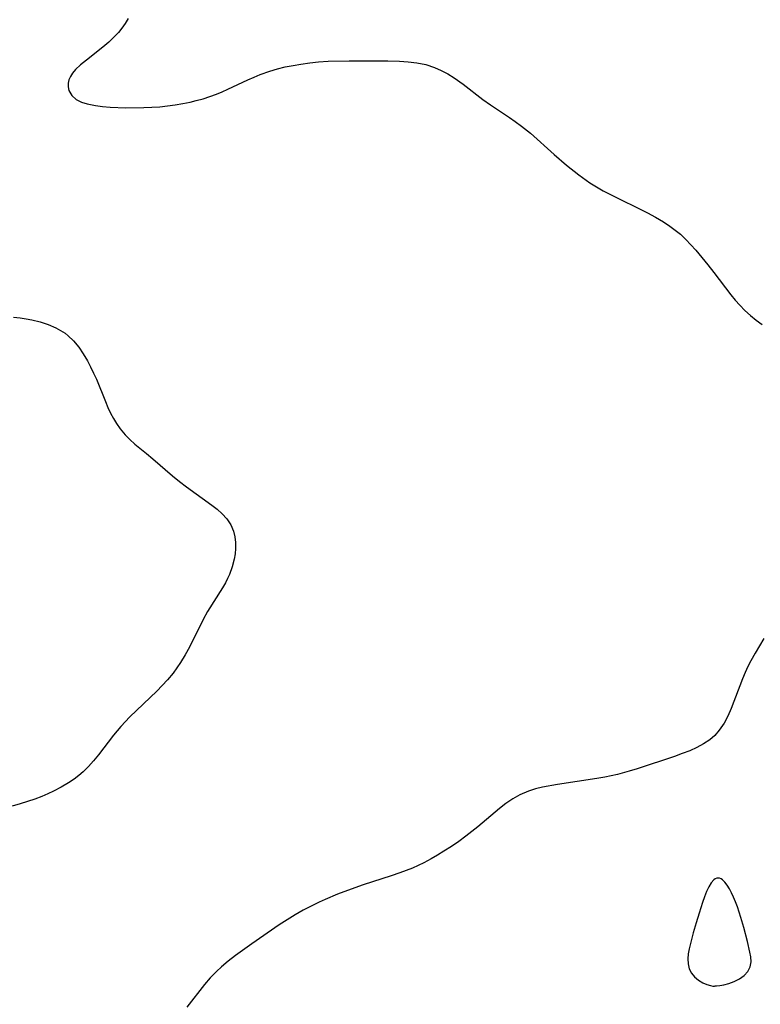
# Model space of a CAD drawing. Header units: inches. Extents: x 1073367 to 1082519, y 1569854 to 1574957.
# Tile 303 of 565: x 1079938 to 1080088, y 1572377 to 1572576. Entities that reach past the tile are written whole.
import ezdxf

# ---------------------------------------------------------------- set-up
doc = ezdxf.new("R2010")
doc.units = ezdxf.units.IN
doc.header["$MEASUREMENT"] = 0
doc.layers.add('CGG_CurvaNivelLidar_v1', color=7, linetype='Continuous', lineweight=30, true_color=0x008008)

msp = doc.modelspace()

# ---------------------------------------------------------------- linework, layer by layer
at = {"layer": 'CGG_CurvaNivelLidar_v1'}
for points in [[(1079960.2153, 1572576.0636, 74.5), (1079959.5887, 1572575.0798, 74.5), (1079958.9193, 1572574.1356, 74.5), (1079958.2164, 1572573.2586, 74.5), (1079957.3934, 1572572.3683, 74.5), (1079956.2605, 1572571.2966, 74.5), (1079955.0739, 1572570.2882, 74.5), (1079951.7576, 1572567.7142, 74.5), (1079950.6013, 1572566.772, 74.5), (1079949.5897, 1572565.806, 74.5), (1079949.0012, 1572565.0991, 74.5), (1079948.5365, 1572564.3716, 74.5), (1079948.2448, 1572563.715, 74.5), (1079948.0812, 1572563.0554, 74.5), (1079948.0673, 1572562.2987, 74.5), (1079948.238, 1572561.5723, 74.5), (1079948.8191, 1572560.5858, 74.5), (1079949.7396, 1572559.773, 74.5), (1079950.7542, 1572559.2507, 74.5), (1079951.935, 1572558.8645, 74.5), (1079953.581, 1572558.5301, 74.5), (1079955.0259, 1572558.3476, 74.5), (1079956.5375, 1572558.2247, 74.5), (1079959.6866, 1572558.1095, 74.5), (1079963.3571, 1572558.1388, 74.5), (1079964.9519, 1572558.2056, 74.5), (1079966.5457, 1572558.3144, 74.5), (1079968.134, 1572558.4728, 74.5), (1079969.6577, 1572558.6798, 74.5), (1079971.1701, 1572558.9382, 74.5), (1079972.6686, 1572559.2461, 74.5), (1079973.8857, 1572559.5361, 74.5), (1079975.2763, 1572559.9152, 74.5), (1079976.6466, 1572560.3457, 74.5), (1079977.9926, 1572560.8345, 74.5), (1079979.1369, 1572561.3085, 74.5), (1079980.2653, 1572561.8191, 74.5), (1079984.3255, 1572563.7584, 74.5), (1079985.5509, 1572564.3, 74.5), (1079986.7901, 1572564.8055, 74.5), (1079988.7258, 1572565.4914, 74.5), (1079990.2726, 1572565.9443, 74.5), (1079991.8393, 1572566.3279, 74.5), (1079993.4123, 1572566.6483, 74.5), (1079994.9969, 1572566.9172, 74.5), (1079996.7698, 1572567.1619, 74.5), (1079998.5514, 1572567.3428, 74.5), (1080000.4688, 1572567.4598, 74.5), (1080004.7163, 1572567.553, 74.5), (1080011.1839, 1572567.5708, 74.5), (1080012.5093, 1572567.5568, 74.5), (1080014.8675, 1572567.4749, 74.5), (1080016.6402, 1572567.3677, 74.5), (1080018.3839, 1572567.1676, 74.5), (1080020.1698, 1572566.7927, 74.5), (1080021.9022, 1572566.2321, 74.5), (1080023.277, 1572565.6291, 74.5), (1080024.6093, 1572564.9178, 74.5), (1080025.9031, 1572564.1197, 74.5), (1080027.7224, 1572562.8353, 74.5), (1080031.6555, 1572559.7816, 74.5), (1080033.2009, 1572558.6655, 74.5), (1080037.0406, 1572556.1355, 74.5), (1080038.1542, 1572555.365, 74.5), (1080039.4484, 1572554.4066, 74.5), (1080041.2542, 1572552.9521, 74.5), (1080046.0064, 1572548.6764, 74.5), (1080048.5192, 1572546.5632, 74.5), (1080051.0268, 1572544.5714, 74.5), (1080053.213, 1572543.0062, 74.5), (1080054.5474, 1572542.1454, 74.5), (1080055.9141, 1572541.3459, 74.5), (1080057.2194, 1572540.6583, 74.5), (1080064.8135, 1572536.9054, 74.5), (1080066.4746, 1572536.0326, 74.5), (1080068.0866, 1572535.0905, 74.5), (1080069.3602, 1572534.2468, 74.5), (1080070.4353, 1572533.4527, 74.5), (1080071.4618, 1572532.6014, 74.5), (1080072.5331, 1572531.5873, 74.5), (1080073.5542, 1572530.5127, 74.5), (1080074.5457, 1572529.3983, 74.5), (1080077.028, 1572526.4357, 74.5), (1080078.2256, 1572524.9095, 74.5), (1080081.6232, 1572520.4092, 74.5), (1080082.5011, 1572519.3279, 74.5), (1080083.4188, 1572518.29, 74.5), (1080084.4745, 1572517.2269, 74.5), (1080085.5876, 1572516.232, 74.5), (1080086.7505, 1572515.3058, 74.5), (1080087.9577, 1572514.452, 74.5)], [(1079937.0757, 1572515.9352, 74), (1079938.4495, 1572515.7697, 74), (1079939.6203, 1572515.5846, 74), (1079940.7748, 1572515.3566, 74), (1079942.4474, 1572514.9354, 74), (1079944.0602, 1572514.4071, 74), (1079945.5937, 1572513.7563, 74), (1079947.022, 1572512.9588, 74), (1079947.4806, 1572512.6466, 74), (1079948.1188, 1572512.149, 74), (1079949.1951, 1572511.1073, 74), (1079950.2146, 1572509.8621, 74), (1079951.1381, 1572508.5066, 74), (1079951.9876, 1572507.0705, 74), (1079952.6271, 1572505.8737, 74), (1079953.2298, 1572504.6469, 74), (1079953.794, 1572503.3952, 74), (1079955.5972, 1572498.9141, 74), (1079956.1086, 1572497.7128, 74), (1079956.6531, 1572496.5379, 74), (1079957.2069, 1572495.4684, 74), (1079957.8174, 1572494.4416, 74), (1079958.5751, 1572493.3666, 74), (1079959.5654, 1572492.2003, 74), (1079960.5314, 1572491.2413, 74), (1079961.5567, 1572490.3357, 74), (1079963.8842, 1572488.4398, 74), (1079965.1824, 1572487.3413, 74), (1079969.1011, 1572483.935, 74), (1079970.5127, 1572482.7994, 74), (1079971.9097, 1572481.7345, 74), (1079977.0539, 1572478.04, 74), (1079978.1358, 1572477.1814, 74), (1079979.1558, 1572476.2443, 74), (1079980.0502, 1572475.2375, 74), (1079980.8421, 1572474.0516, 74), (1079981.415, 1572472.7748, 74), (1079981.7055, 1572471.6482, 74), (1079981.841, 1572470.478, 74), (1079981.8396, 1572469.2781, 74), (1079981.7355, 1572468.2028, 74), (1079981.5464, 1572467.121, 74), (1079981.145, 1572465.5816, 74), (1079980.5897, 1572464.0632, 74), (1079980.2, 1572463.2086, 74), (1079979.7666, 1572462.3656, 74), (1079979.214, 1572461.3885, 74), (1079976.1756, 1572456.5717, 74), (1079975.269, 1572454.9426, 74), (1079972.5299, 1572449.4074, 74), (1079971.6586, 1572447.8214, 74), (1079970.7204, 1572446.2786, 74), (1079970.0074, 1572445.2097, 74), (1079969.2479, 1572444.1762, 74), (1079968.1277, 1572442.8327, 74), (1079967.0681, 1572441.6818, 74), (1079965.967, 1572440.5603, 74), (1079960.5378, 1572435.3713, 74), (1079958.6797, 1572433.424, 74), (1079957.2195, 1572431.672, 74), (1079954.2102, 1572427.7152, 74), (1079953.2316, 1572426.5111, 74), (1079952.2049, 1572425.3591, 74), (1079951.1127, 1572424.2797, 74), (1079950.2311, 1572423.5222, 74), (1079949.3046, 1572422.8182, 74), (1079948.1524, 1572422.0485, 74), (1079946.6886, 1572421.1919, 74), (1079945.1714, 1572420.4082, 74), (1079943.9857, 1572419.8537, 74), (1079942.7789, 1572419.334, 74), (1079941.3573, 1572418.7749, 74), (1079939.9136, 1572418.2629, 74), (1079938.4492, 1572417.8014, 74), (1079936.8199, 1572417.3554, 74)], [(1080088.3122, 1572451.1659, 74.5), (1080086.5173, 1572448.1743, 74.5), (1080085.6683, 1572446.6589, 74.5), (1080085.0673, 1572445.4722, 74.5), (1080084.5093, 1572444.265, 74.5), (1080083.9902, 1572443.042, 74.5), (1080081.7061, 1572437.0127, 74.5), (1080081.0461, 1572435.5173, 74.5), (1080080.2893, 1572434.1024, 74.5), (1080079.2801, 1572432.6386, 74.5), (1080078.3921, 1572431.6286, 74.5), (1080077.3984, 1572430.7343, 74.5), (1080076.1565, 1572429.8858, 74.5), (1080074.8032, 1572429.1649, 74.5), (1080073.3677, 1572428.5319, 74.5), (1080071.8507, 1572427.9458, 74.5), (1080070.2918, 1572427.3937, 74.5), (1080062.7291, 1572424.8878, 74.5), (1080061.1208, 1572424.3953, 74.5), (1080058.7648, 1572423.7548, 74.5), (1080056.2513, 1572423.2214, 74.5), (1080054.6346, 1572422.9436, 74.5), (1080046.6994, 1572421.7526, 74.5), (1080043.7025, 1572421.1962, 74.5), (1080042.2458, 1572420.837, 74.5), (1080040.8297, 1572420.3847, 74.5), (1080039.116, 1572419.641, 74.5), (1080037.6906, 1572418.8341, 74.5), (1080036.3237, 1572417.9096, 74.5), (1080035.0043, 1572416.8953, 74.5), (1080030.6213, 1572413.1654, 74.5), (1080028.237, 1572411.3046, 74.5), (1080026.7955, 1572410.262, 74.5), (1080025.3249, 1572409.2567, 74.5), (1080023.8284, 1572408.2893, 74.5), (1080022.5537, 1572407.5095, 74.5), (1080021.2608, 1572406.7631, 74.5), (1080019.7518, 1572405.9554, 74.5), (1080017.4732, 1572404.8865, 74.5), (1080016.2102, 1572404.3734, 74.5), (1080014.9305, 1572403.8982, 74.5), (1080013.2084, 1572403.3118, 74.5), (1080007.5592, 1572401.51, 74.5), (1080005.1353, 1572400.6479, 74.5), (1080002.3952, 1572399.59, 74.5), (1079999.885, 1572398.5507, 74.5), (1079998.6456, 1572397.9973, 74.5), (1079997.0305, 1572397.218, 74.5), (1079995.4442, 1572396.3822, 74.5), (1079993.8178, 1572395.4478, 74.5), (1079992.2198, 1572394.4628, 74.5), (1079990.6455, 1572393.438, 74.5), (1079985.1255, 1572389.6328, 74.5), (1079981.8035, 1572387.237, 74.5), (1079980.3661, 1572386.1253, 74.5), (1079978.9785, 1572384.9661, 74.5), (1079977.9793, 1572384.0534, 74.5), (1079976.7019, 1572382.7574, 74.5), (1079975.5425, 1572381.4185, 74.5), (1079971.9818, 1572376.8187, 74.5)]]:
    msp.add_polyline3d(points, dxfattribs=at)
msp.add_polyline3d([(1080078.5, 1572381.1611, 75), (1080078.7407, 1572381.1244, 75), (1080079.393, 1572381.1834, 75), (1080080.2409, 1572381.3504, 75), (1080081.241, 1572381.6386, 75), (1080082.3078, 1572382.0512, 75), (1080083.3551, 1572382.5891, 75), (1080084.2949, 1572383.2528, 75), (1080085.0366, 1572384.0431, 75), (1080085.5104, 1572384.9624, 75), (1080085.7138, 1572385.9558, 75), (1080085.6808, 1572386.9632, 75), (1080085.4909, 1572387.9636, 75), (1080084.9782, 1572390.0494, 75), (1080084.225, 1572392.8865, 75), (1080083.6475, 1572394.9269, 75), (1080082.9676, 1572397.0576, 75), (1080082.5887, 1572398.0819, 75), (1080082.1963, 1572399.0165, 75), (1080081.7783, 1572399.9008, 75), (1080081.3412, 1572400.7209, 75), (1080080.902, 1572401.4371, 75), (1080080.4452, 1572402.0473, 75), (1080079.9657, 1572402.517, 75), (1080079.652, 1572402.7208, 75), (1080079.3305, 1572402.8427, 75), (1080078.8275, 1572402.8487, 75), (1080078.4475, 1572402.6938, 75), (1080078.1798, 1572402.4966, 75), (1080077.6742, 1572401.9158, 75), (1080077.1914, 1572401.1056, 75), (1080076.7456, 1572400.1493, 75), (1080076.326, 1572399.091, 75), (1080075.9244, 1572397.9634, 75), (1080075.2259, 1572395.8236, 75), (1080074.6289, 1572393.8576, 75), (1080074.066, 1572391.8564, 75), (1080073.2207, 1572388.5717, 75), (1080073.0235, 1572387.5961, 75), (1080072.9429, 1572386.5817, 75), (1080073.0097, 1572385.5676, 75), (1080073.2508, 1572384.597, 75), (1080073.6891, 1572383.7115, 75), (1080074.3368, 1572382.9322, 75), (1080075.1239, 1572382.2862, 75), (1080075.9723, 1572381.7784, 75), (1080076.8059, 1572381.4133, 75), (1080077.5495, 1572381.1918, 75), (1080078.0302, 1572381.1125, 75), (1080078.3607, 1572381.1058, 75)], close=True, dxfattribs=at)

doc.saveas('drawing.dxf')
